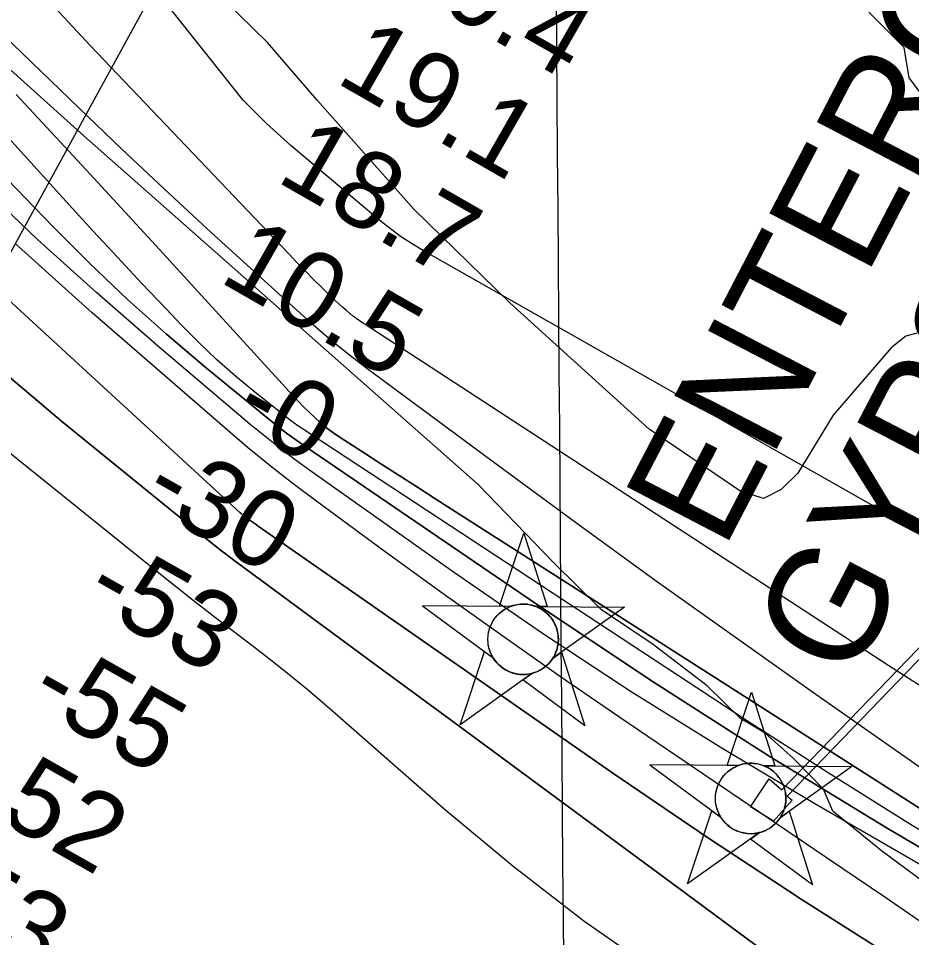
# Model space of a CAD drawing. Extents: x 3535183 to 3573198, y 534952 to 560562.
# Drawn here: x 3554681 to 3555456, y 547129 to 547926 of the extents above; entities that cross this region are included whole.
import ezdxf

# ---------------------------------------------------------------- set-up
doc = ezdxf.new("R2010")
doc.units = 0
for name, color, linetype in [('V-CHAN-DOCK', 7, 'Continuous'), ('V-CHAN-NAID', 7, 'Continuous'), ('V-GRID-MAJR', 7, 'Continuous'), ('V-RIVR-EDGE', 7, 'Continuous'), ('V-RIVR-RANG', 7, 'Continuous'), ('V-SITE-VEGE', 7, 'Continuous'), ('V-TOPO-DPTH', 7, 'Continuous'), ('V-TOPO-MAJR', 7, 'Continuous'), ('V-TOPO-MINR', 7, 'Continuous'), ('V-TOPO-WATR', 7, 'Continuous'), ('V-UTIL-LINE', 7, 'Continuous'), ('V-WETL-SWMP', 7, 'Continuous')]:
    doc.layers.add(name, color=color, linetype=linetype)

msp = doc.modelspace()

# ---------------------------------------------------------------- linework, layer by layer
at = {"layer": 'V-CHAN-DOCK'}
msp.add_lwpolyline([(3555508.074, 547418.068), (3555347.566, 547251.895), (3555352.012, 547248.199), (3555335.954, 547230.117), (3555316.035, 547242.589), (3555332.058, 547266.754), (3555343.054, 547257.333), (3555502.436, 547422.365), (3555508.074, 547418.068)], dxfattribs=at)
at = {"layer": 'V-CHAN-NAID'}
for points in [[(3555107.916, 547416.283), (3555098.329, 547416.351), (3555119.455, 547479.835), (3555139.679, 547416.058), (3555130.092, 547416.126), (3555128.515, 547416.704), (3555126.42, 547417.324), (3555124.38, 547417.775), (3555122.344, 547418.083), (3555121.177, 547418.197), (3555119.643, 547418.278), (3555117.921, 547418.276), (3555116.551, 547418.206), (3555114.645, 547418.005), (3555113.279, 547417.786), (3555111.495, 547417.402), (3555109.965, 547416.982), (3555108.933, 547416.651)], [(3555107.916, 547416.283), (3555031.4250000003, 547416.825), (3555092.99, 547371.426), (3555091.877, 547373.335), (3555091.0670000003, 547374.963), (3555090.242, 547376.931), (3555089.546, 547378.985), (3555089.181, 547380.308), (3555088.8200000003, 547381.934), (3555088.576, 547383.379), (3555088.3880000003, 547384.977), (3555088.279, 547386.713), (3555088.267, 547388.294), (3555088.3740000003, 547390.368), (3555088.557, 547391.986), (3555088.949, 547394.189), (3555089.43, 547396.112), (3555090.0330000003, 547397.9990000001), (3555090.688, 547399.678), (3555091.415, 547401.2660000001), (3555092.2290000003, 547402.801), (3555093.29, 547404.5380000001), (3555094.321, 547406.008), (3555095.321, 547407.277), (3555096.323, 547408.4230000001), (3555097.632, 547409.76), (3555098.683, 547410.725), (3555100.4, 547412.122), (3555101.612, 547412.992), (3555103.299, 547414.062), (3555105.0300000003, 547415.007), (3555106.4760000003, 547415.691)], [(3555130.092, 547416.126), (3555206.5840000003, 547415.583), (3555144.381, 547371.061), (3555145.292, 547372.55), (3555146.27, 547374.397), (3555146.985, 547375.982), (3555147.724, 547377.937), (3555148.269, 547379.7220000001), (3555148.667, 547381.361), (3555149.028, 547383.371), (3555149.214, 547384.944), (3555149.338, 547387.15), (3555149.308, 547389.212), (3555149.12, 547391.432), (3555148.8540000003, 547393.1900000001), (3555148.363, 547395.422), (3555147.723, 547397.562), (3555146.973, 547399.544), (3555146.325, 547400.987), (3555145.318, 547402.903), (3555144.256, 547404.625), (3555143.042, 547406.327), (3555141.781, 547407.866), (3555140.509, 547409.232), (3555138.877, 547410.764), (3555137.134, 547412.176), (3555135.451, 547413.353), (3555133.5640000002, 547414.485), (3555132.092, 547415.246)], [(3555126.35, 547358.155), (3555064.147, 547313.633), (3555085.273, 547377.116), (3555092.99, 547371.426), (3555093.625, 547370.462), (3555095.008, 547368.603), (3555096.221, 547367.187), (3555097.687, 547365.684), (3555099.076, 547364.433), (3555100.5300000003, 547363.277), (3555101.933, 547362.29), (3555103.611, 547361.254), (3555105.325, 547360.343), (3555107.116, 547359.532), (3555108.562, 547358.976), (3555110.19, 547358.447), (3555112.416, 547357.883), (3555113.948, 547357.596), (3555115.973, 547357.339), (3555117.5100000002, 547357.235), (3555119.3710000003, 547357.213), (3555121.06, 547357.291), (3555122.77, 547357.4670000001), (3555124.6720000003, 547357.778)], [(3555144.381, 547371.061), (3555152.177, 547376.642), (3555172.401, 547312.865), (3555118.5530000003, 547352.575), (3555126.35, 547358.155), (3555128.0160000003, 547358.631), (3555129.628, 547359.191), (3555131.786, 547360.105), (3555133.521, 547360.9890000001), (3555135.387, 547362.103), (3555137.126, 547363.3150000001), (3555138.6780000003, 547364.56), (3555139.965, 547365.728), (3555141.349, 547367.148), (3555142.5530000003, 547368.55), (3555143.6720000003, 547370.022)], [(3555305.171, 547278.302), (3555295.5840000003, 547278.37), (3555316.71, 547341.854), (3555336.934, 547278.077), (3555327.347, 547278.145), (3555325.77, 547278.723), (3555323.6750000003, 547279.343), (3555321.6350000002, 547279.794), (3555319.599, 547280.102), (3555318.432, 547280.216), (3555316.898, 547280.297), (3555315.176, 547280.295), (3555313.806, 547280.225), (3555311.9, 547280.024), (3555310.534, 547279.805), (3555308.75, 547279.421), (3555307.22, 547279.001), (3555306.188, 547278.67)], [(3555305.171, 547278.302), (3555228.68, 547278.844), (3555290.245, 547233.4450000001), (3555289.132, 547235.354), (3555288.322, 547236.982), (3555287.497, 547238.95), (3555286.801, 547241.004), (3555286.436, 547242.327), (3555286.075, 547243.953), (3555285.8310000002, 547245.398), (3555285.643, 547246.996), (3555285.534, 547248.732), (3555285.522, 547250.313), (3555285.629, 547252.387), (3555285.812, 547254.005), (3555286.204, 547256.208), (3555286.685, 547258.131), (3555287.288, 547260.018), (3555287.943, 547261.697), (3555288.67, 547263.285), (3555289.484, 547264.8200000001), (3555290.545, 547266.557), (3555291.576, 547268.027), (3555292.576, 547269.296), (3555293.578, 547270.442), (3555294.887, 547271.779), (3555295.938, 547272.7440000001), (3555297.6550000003, 547274.1410000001), (3555298.867, 547275.011), (3555300.554, 547276.081), (3555302.285, 547277.026), (3555303.731, 547277.71)], [(3555327.347, 547278.145), (3555403.839, 547277.602), (3555341.636, 547233.08), (3555342.5470000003, 547234.569), (3555343.525, 547236.416), (3555344.24, 547238.001), (3555344.9790000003, 547239.956), (3555345.524, 547241.741), (3555345.9220000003, 547243.38), (3555346.2830000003, 547245.39), (3555346.469, 547246.963), (3555346.593, 547249.169), (3555346.563, 547251.231), (3555346.375, 547253.451), (3555346.109, 547255.209), (3555345.6180000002, 547257.441), (3555344.978, 547259.581), (3555344.228, 547261.563), (3555343.58, 547263.006), (3555342.573, 547264.922), (3555341.511, 547266.644), (3555340.2970000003, 547268.346), (3555339.036, 547269.885), (3555337.764, 547271.251), (3555336.132, 547272.783), (3555334.389, 547274.1950000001), (3555332.7060000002, 547275.372), (3555330.819, 547276.504), (3555329.347, 547277.265)], [(3555323.605, 547220.174), (3555261.4020000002, 547175.652), (3555282.528, 547239.135), (3555290.245, 547233.4450000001), (3555290.88, 547232.481), (3555292.2630000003, 547230.622), (3555293.4760000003, 547229.206), (3555294.9420000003, 547227.703), (3555296.3310000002, 547226.452), (3555297.785, 547225.296), (3555299.188, 547224.309), (3555300.866, 547223.273), (3555302.58, 547222.362), (3555304.3710000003, 547221.551), (3555305.8170000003, 547220.995), (3555307.4450000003, 547220.466), (3555309.671, 547219.902), (3555311.203, 547219.615), (3555313.228, 547219.358), (3555314.765, 547219.254), (3555316.626, 547219.232), (3555318.315, 547219.31), (3555320.025, 547219.486), (3555321.927, 547219.797)], [(3555341.636, 547233.08), (3555349.432, 547238.661), (3555369.656, 547174.884), (3555315.808, 547214.594), (3555323.605, 547220.174), (3555325.271, 547220.65), (3555326.883, 547221.21), (3555329.041, 547222.1240000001), (3555330.776, 547223.008), (3555332.642, 547224.122), (3555334.381, 547225.334), (3555335.933, 547226.579), (3555337.22, 547227.747), (3555338.6040000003, 547229.167), (3555339.808, 547230.569), (3555340.927, 547232.041)]]:
    msp.add_lwpolyline(points, close=True, dxfattribs=at)
for centre in [(3555118.8014985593, 547387.7484998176), (3555316.0571292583, 547249.7672565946)]:
    msp.add_circle(centre, 30.540600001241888, dxfattribs=at)
at = {"layer": 'V-GRID-MAJR'}
msp.add_spline([(3555204.1780000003, 540472.404), (3555158.363, 546529.794), (3555112.522, 552590.651), (3555066.681, 558651.524), (3555066.6550000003, 558654.975)], degree=3, dxfattribs=at)
at = {"layer": 'V-RIVR-EDGE'}
for points in [[(3555387.179879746, 547238.7284665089), (3555379.261444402, 547257.7425854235), (3555352.981005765, 547284.767560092), (3555328.525101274, 547306.2734796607), (3555307.1116021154, 547319.1936973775), (3555278.3833003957, 547347.4501790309), (3555230.680272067, 547383.719031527), (3555186.636917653, 547413.2388370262), (3555145.0732431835, 547454.3943251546), (3555079.6785082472, 547521.956004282), (3554936.00215261, 547649.1457763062), (3554868.7495515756, 547708.7465976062), (3554737.9115988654, 547824.2628097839), (3554651.097304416, 547902.2938133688)], [(3555565.820856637, 547127.3831406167), (3555479.5253500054, 547167.4237835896), (3555429.372943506, 547204.3114197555), (3555387.179879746, 547238.7284665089)]]:
    msp.add_lwpolyline(points, dxfattribs=at)
at = {"layer": 'V-SITE-VEGE'}
msp.add_lwpolyline([(3555460.179, 547653.238), (3555450.427, 547650.498), (3555437.948, 547640.339), (3555387.66, 547582.15), (3555356.876, 547531.783), (3555342.45, 547517.7220000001), (3555327.237, 547509.902), (3555306.549, 547516.519), (3555228.063, 547569.909), (3555107.387, 547679.46), (3555024.1950000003, 547760.555), (3554940.21, 547855.308), (3554897.239, 547905.22), (3554810.5330000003, 547990.214)], dxfattribs=at)
at = {"layer": 'V-TOPO-DPTH'}
for points in [[(3555494.0767446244, 547327.4315820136), (3555435.824673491, 547364.828874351), (3554974.304021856, 547665.7387875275), (3554973.4302181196, 547666.331728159), (3554971.7366967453, 547667.5903823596), (3554970.9169791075, 547668.2560959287), (3554965.8840406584, 547672.499708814), (3554962.5927705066, 547675.3394482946), (3554959.345834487, 547678.2278978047), (3554956.16539967, 547681.1894123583), (3554953.029298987, 547684.1996369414), (3554944.5203366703, 547692.555002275), (3554937.200205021, 547699.8160740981), (3554929.9296080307, 547707.1259188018), (3554922.7333130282, 547714.5089228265), (3554915.5865526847, 547721.9406997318), (3554743.506341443, 547902.7044229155), (3554701.371593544, 547948.1993946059)], [(3554474.098297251, 547864.3680926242), (3554873.360404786, 547497.4889656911), (3554874.2268641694, 547496.7100496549), (3554876.9032717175, 547494.4635042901), (3554879.701999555, 547492.371488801), (3554882.1619410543, 547490.6872520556), (3554883.875874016, 547489.5201147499), (3554887.293635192, 547487.1711377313), (3554888.9974634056, 547485.9892980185), (3555197.4977528, 547271.1583397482), (3555278.6706730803, 547215.8798787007), (3555360.584281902, 547161.7480637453), (3555443.6089235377, 547109.3362179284)], [(3555443.6089235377, 547109.3362179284), (3555360.584281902, 547161.7480637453), (3555278.6706730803, 547215.8798787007), (3555197.4977528, 547271.1583397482), (3554888.9974634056, 547485.9892980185), (3554887.293635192, 547487.1711377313), (3554883.875874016, 547489.5201147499), (3554882.1619410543, 547490.6872520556), (3554879.701999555, 547492.371488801), (3554876.9032717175, 547494.4635042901), (3554874.2268641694, 547496.7100496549), (3554873.360404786, 547497.4889656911), (3554474.098297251, 547864.3680926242)], [(3554679.3763291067, 547860.2098147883), (3554739.9395913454, 547794.7191975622), (3554800.2972528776, 547729.0375465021), (3554919.1084568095, 547599.1323792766), (3554923.7243533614, 547594.2027952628), (3554928.4152722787, 547589.3474122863), (3554933.218724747, 547584.6033308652), (3554938.097199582, 547579.9334504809), (3554943.1425804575, 547575.460718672), (3554948.334430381, 547571.1753352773), (3554953.7459838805, 547567.1709745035), (3554959.3040064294, 547563.3539621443), (3554979.614878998, 547550.1841360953), (3554995.44914349, 547539.9395432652), (3555011.2970585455, 547529.7161576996), (3555027.165449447, 547519.5245830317), (3555043.0474909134, 547509.3542156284), (3555500.838160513, 547216.8462796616), (3555541.873035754, 547191.0611167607), (3555583.160161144, 547165.6935416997), (3555624.8256617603, 547140.9523483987), (3555666.7434125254, 547116.628742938)], [(3554679.3763291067, 547860.2098147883), (3554739.9395913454, 547794.7191975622), (3554800.2972528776, 547729.0375465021), (3554919.1084568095, 547599.1323792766), (3554923.7243533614, 547594.2027952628), (3554928.4152722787, 547589.3474122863), (3554933.218724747, 547584.6033308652), (3554938.097199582, 547579.9334504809), (3554943.1425804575, 547575.460718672), (3554948.334430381, 547571.1753352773), (3554953.7459838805, 547567.1709745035), (3554959.3040064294, 547563.3539621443), (3554979.614878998, 547550.1841360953), (3554995.44914349, 547539.9395432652), (3555011.2970585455, 547529.7161576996), (3555027.165449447, 547519.5245830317), (3555043.0474909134, 547509.3542156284), (3555500.838160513, 547216.8462796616), (3555541.873035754, 547191.0611167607), (3555583.160161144, 547165.6935416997), (3555624.8256617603, 547140.9523483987), (3555666.7434125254, 547116.628742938)], [(3554632.784527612, 547826.5628421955), (3554710.8206094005, 547745.8980903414), (3554742.9563476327, 547713.8073363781), (3554775.7995393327, 547682.484476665), (3554809.703911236, 547652.3134583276), (3554844.3157366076, 547622.9103342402), (3554899.838220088, 547577.3698391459), (3554907.297376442, 547571.4167320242), (3554914.8583887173, 547565.5997454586), (3554922.5721848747, 547559.9869397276), (3554930.3878369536, 547554.510254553), (3555133.885440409, 547415.9320562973), (3555232.4540720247, 547350.4409015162), (3555331.977578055, 547286.473285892), (3555432.9333957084, 547224.7909790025), (3555534.844087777, 547164.6322112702), (3555705.108405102, 547066.7239162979)], [(3555705.108405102, 547066.7239162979), (3555534.844087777, 547164.6322112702), (3555432.9333957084, 547224.7909790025), (3555331.977578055, 547286.473285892), (3555232.4540720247, 547350.4409015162), (3555133.885440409, 547415.9320562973), (3554930.3878369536, 547554.510254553), (3554922.5721848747, 547559.9869397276), (3554914.8583887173, 547565.5997454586), (3554907.297376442, 547571.4167320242), (3554899.838220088, 547577.3698391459), (3554844.3157366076, 547622.9103342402), (3554809.703911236, 547652.3134583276), (3554775.7995393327, 547682.484476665), (3554742.9563476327, 547713.8073363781), (3554710.8206094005, 547745.8980903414), (3554632.784527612, 547826.5628421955)], [(3555502.048751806, 547116.1323425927), (3555466.755844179, 547140.4979447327), (3555431.372776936, 547164.7324335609), (3555395.92960328, 547188.8795135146), (3555202.6673264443, 547320.0228912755), (3555151.3240213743, 547355.2798188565), (3555100.24569978, 547390.9121513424), (3555049.5648534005, 547427.1075911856), (3554999.148990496, 547463.6784359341), (3554939.978297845, 547507.1016525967), (3554919.5446059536, 547522.4902473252), (3554899.374580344, 547538.2086730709), (3554879.600054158, 547554.4218453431), (3554860.089194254, 547570.9648486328), (3554745.2237455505, 547670.8297880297), (3554678.3773311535, 547730.7983123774)], [(3555502.048751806, 547116.1323425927), (3555466.755844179, 547140.4979447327), (3555431.372776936, 547164.7324335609), (3555395.92960328, 547188.8795135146), (3555202.6673264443, 547320.0228912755), (3555151.3240213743, 547355.2798188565), (3555100.24569978, 547390.9121513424), (3555049.5648534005, 547427.1075911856), (3554999.148990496, 547463.6784359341), (3554939.978297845, 547507.1016525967), (3554919.5446059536, 547522.4902473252), (3554899.374580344, 547538.2086730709), (3554879.600054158, 547554.4218453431), (3554860.089194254, 547570.9648486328), (3554745.2237455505, 547670.8297880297), (3554678.3773311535, 547730.7983123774)], [(3554650.469825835, 547634.3340045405), (3554718.7135085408, 547576.9653633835), (3554829.619709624, 547486.5883944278), (3554843.405168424, 547475.5244035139), (3554857.2980135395, 547464.5990786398), (3554871.3519381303, 547453.8817528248), (3554885.513249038, 547443.3030930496), (3554989.419825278, 547366.8820288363), (3555055.5959024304, 547318.1709872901), (3555121.746509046, 547269.4254090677), (3555187.858909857, 547220.6280258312), (3555253.945840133, 547171.7961059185), (3555334.1238808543, 547112.5036388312)], [(3554650.469825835, 547634.3340045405), (3554718.7135085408, 547576.9653633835), (3554829.619709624, 547486.5883944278), (3554843.405168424, 547475.5244035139), (3554857.2980135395, 547464.5990786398), (3554871.3519381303, 547453.8817528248), (3554885.513249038, 547443.3030930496), (3554989.419825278, 547366.8820288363), (3555055.5959024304, 547318.1709872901), (3555121.746509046, 547269.4254090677), (3555187.858909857, 547220.6280258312), (3555253.945840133, 547171.7961059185), (3555334.1238808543, 547112.5036388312)]]:
    msp.add_lwpolyline(points, dxfattribs=at)
at = {"layer": 'V-TOPO-MAJR'}
msp.add_lwpolyline([(3555235.053720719, 547099.1193599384), (3555171.299877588, 547143.4998711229), (3555109.9178119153, 547191.1068485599), (3555050.116931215, 547240.8648034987), (3554953.6103411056, 547325.4717768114), (3554943.191234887, 547334.471854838), (3554932.685874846, 547343.3685549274), (3554922.0511340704, 547352.1101881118), (3554911.3301394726, 547360.7484433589), (3554900.5166411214, 547369.2733251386), (3554889.666104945, 547377.750476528), (3554878.7600120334, 547386.1560323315), (3554867.816881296, 547394.5138577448), (3554861.145645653, 547399.574347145), (3554846.8873099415, 547410.4882692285), (3554832.6932216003, 547421.4843813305), (3554818.5955043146, 547432.6037784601), (3554804.562034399, 547443.8053656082), (3554627.3424317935, 547586.5316884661)], dxfattribs=at)
at = {"layer": 'V-TOPO-MINR'}
for points in [[(3555884.8000882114, 547248.4180927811), (3555857.5484923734, 547259.4077188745), (3555852.3937537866, 547261.5632938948), (3555847.2782445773, 547263.8053578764), (3555842.2215794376, 547266.1771552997), (3555837.204143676, 547268.6354416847), (3555832.2351113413, 547271.1940068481), (3555827.291316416, 547273.799635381), (3555822.385377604, 547276.4758589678), (3555817.5046762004, 547279.1991459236), (3555031.459117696, 547725.2072463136), (3555021.9292537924, 547730.9663507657), (3555012.6316348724, 547737.0594708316), (3555003.6823834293, 547743.6536143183), (3554994.965376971, 547750.5817734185), (3554917.6686313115, 547815.5605924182), (3554896.364639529, 547834.8676382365), (3554876.1012888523, 547855.1402893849), (3554543.150390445, 548273.6418179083)], [(3555700.3213542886, 547113.185957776), (3555675.2296227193, 547129.7095156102), (3555653.6462081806, 547144.0570230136), (3555632.146811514, 547158.528194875), (3555610.773441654, 547173.1848634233), (3555589.4840896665, 547187.9651964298), (3555372.615728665, 547339.9229120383), (3555302.83481347, 547389.222299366), (3555233.312017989, 547438.880117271), (3555164.1764020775, 547489.0755810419), (3555095.2989058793, 547539.6294753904), (3554983.3344660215, 547622.4777551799), (3554970.779530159, 547632.0556501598), (3554958.41983763, 547641.872110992), (3554946.3530100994, 547652.0464206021), (3554934.481425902, 547662.4592960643), (3554882.500340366, 547709.4186391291), (3554844.956116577, 547743.6737974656), (3554807.6400806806, 547778.1733422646), (3554770.666326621, 547813.0394667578), (3554733.920760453, 547848.149977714), (3554445.5366285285, 548126.4371878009)], [(3555494.0767446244, 547327.4315820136), (3555435.824673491, 547364.828874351), (3554974.304021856, 547665.7387875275), (3554973.4302181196, 547666.331728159), (3554971.7366967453, 547667.5903823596), (3554970.9169791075, 547668.2560959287), (3554965.8840406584, 547672.499708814), (3554962.5927705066, 547675.3394482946), (3554959.345834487, 547678.2278978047), (3554956.16539967, 547681.1894123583), (3554953.029298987, 547684.1996369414), (3554944.5203366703, 547692.555002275), (3554937.200205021, 547699.8160740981), (3554929.9296080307, 547707.1259188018), (3554922.7333130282, 547714.5089228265), (3554915.5865526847, 547721.9406997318), (3554743.506341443, 547902.7044229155), (3554701.371593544, 547948.1993946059)], [(3555443.6089235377, 547109.3362179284), (3555360.584281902, 547161.7480637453), (3555278.6706730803, 547215.8798787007), (3555197.4977528, 547271.1583397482), (3554888.9974634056, 547485.9892980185), (3554887.293635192, 547487.1711377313), (3554883.875874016, 547489.5201147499), (3554882.1619410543, 547490.6872520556), (3554879.701999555, 547492.371488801), (3554876.9032717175, 547494.4635042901), (3554874.2268641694, 547496.7100496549), (3554873.360404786, 547497.4889656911), (3554474.098297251, 547864.3680926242)], [(3555721.145243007, 547071.5647013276), (3555599.3404966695, 547141.3074934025), (3555526.650594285, 547183.8169612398), (3555454.4985285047, 547227.2026017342), (3555383.153217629, 547271.9025012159), (3555312.345743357, 547317.478573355), (3554926.738382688, 547570.7044490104), (3554923.4843259, 547572.9058733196), (3554920.2724084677, 547575.1654833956), (3554917.1237000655, 547577.5123721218), (3554914.017131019, 547579.9174466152), (3554886.2481910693, 547602.0320170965), (3554869.5890170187, 547615.8663515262), (3554853.328565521, 547630.1366687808), (3554837.666197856, 547645.0609602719), (3554822.4025527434, 547660.4212345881), (3554809.5711383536, 547673.8744297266), (3554788.2737270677, 547696.3656642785), (3554767.08528359, 547718.9583578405), (3554746.0602918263, 547741.7032399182), (3554725.1442678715, 547764.549581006), (3554655.5275284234, 547841.143790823)], [(3555705.108405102, 547066.7239162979), (3555534.844087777, 547164.6322112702), (3555432.9333957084, 547224.7909790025), (3555331.977578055, 547286.473285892), (3555232.4540720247, 547350.4409015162), (3555133.885440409, 547415.9320562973), (3554930.3878369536, 547554.510254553), (3554922.5721848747, 547559.9869397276), (3554914.8583887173, 547565.5997454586), (3554907.297376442, 547571.4167320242), (3554899.838220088, 547577.3698391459), (3554844.3157366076, 547622.9103342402), (3554809.703911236, 547652.3134583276), (3554775.7995393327, 547682.484476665), (3554742.9563476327, 547713.8073363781), (3554710.8206094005, 547745.8980903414), (3554632.784527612, 547826.5628421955)], [(3555689.0853374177, 547061.9175251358), (3555371.802173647, 547245.1245494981), (3555292.0289878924, 547292.6745261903), (3555213.1814756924, 547341.6691349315), (3555135.7224738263, 547392.8306917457), (3555059.189145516, 547445.4368806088), (3554934.785029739, 547533.51237564), (3554921.2817831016, 547543.3372689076), (3554907.954972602, 547553.3898737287), (3554894.8928163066, 547563.7840458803), (3554882.007096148, 547574.405929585), (3554801.553375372, 547642.4933437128), (3554749.231763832, 547688.0385394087), (3554697.786493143, 547734.5267823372), (3554647.655733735, 547782.4295961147)], [(3555502.048751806, 547116.1323425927), (3555466.755844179, 547140.4979447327), (3555431.372776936, 547164.7324335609), (3555395.92960328, 547188.8795135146), (3555202.6673264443, 547320.0228912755), (3555151.3240213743, 547355.2798188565), (3555100.24569978, 547390.9121513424), (3555049.5648534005, 547427.1075911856), (3554999.148990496, 547463.6784359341), (3554939.978297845, 547507.1016525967), (3554919.5446059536, 547522.4902473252), (3554899.374580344, 547538.2086730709), (3554879.600054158, 547554.4218453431), (3554860.089194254, 547570.9648486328), (3554745.2237455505, 547670.8297880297), (3554678.3773311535, 547730.7983123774)], [(3555334.1238808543, 547112.5036388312), (3555253.945840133, 547171.7961059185), (3555187.858909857, 547220.6280258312), (3555121.746509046, 547269.4254090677), (3555055.5959024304, 547318.1709872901), (3554989.419825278, 547366.8820288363), (3554885.513249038, 547443.3030930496), (3554871.3519381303, 547453.8817528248), (3554857.2980135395, 547464.5990786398), (3554843.405168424, 547475.5244035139), (3554829.619709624, 547486.5883944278), (3554718.7135085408, 547576.9653633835), (3554650.469825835, 547634.3340045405)]]:
    msp.add_lwpolyline(points, dxfattribs=at)
at = {"layer": 'V-TOPO-WATR'}
msp.add_lwpolyline([(3555666.7434125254, 547116.628742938), (3555624.8256617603, 547140.9523483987), (3555583.160161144, 547165.6935416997), (3555541.873035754, 547191.0611167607), (3555500.838160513, 547216.8462796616), (3555043.0474909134, 547509.3542156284), (3555027.165449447, 547519.5245830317), (3555011.2970585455, 547529.7161576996), (3554995.44914349, 547539.9395432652), (3554979.614878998, 547550.1841360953), (3554959.3040064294, 547563.3539621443), (3554953.7459838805, 547567.1709745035), (3554948.334430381, 547571.1753352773), (3554943.1425804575, 547575.460718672), (3554938.097199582, 547579.9334504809), (3554933.218724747, 547584.6033308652), (3554928.4152722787, 547589.3474122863), (3554923.7243533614, 547594.2027952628), (3554919.1084568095, 547599.1323792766), (3554800.2972528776, 547729.0375465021), (3554739.9395913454, 547794.7191975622), (3554679.3763291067, 547860.2098147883)], dxfattribs=at)
at = {"layer": 'V-UTIL-LINE'}
msp.add_line((3553438.224, 545464.3910000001), (3555206.2970000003, 548695.002), dxfattribs=at)
at = {"layer": 'V-WETL-SWMP'}
msp.add_lwpolyline([(3555803.745, 547944.738), (3555812.502, 547905.33), (3555803.745, 547861.544), (3555764.3370000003, 547813.38), (3555729.309, 547782.73), (3555659.251, 547756.458), (3555615.465, 547760.837), (3555571.679, 547765.215), (3555527.893, 547787.108), (3555492.865, 547822.137), (3555453.457, 547874.68), (3555449.079, 547900.952), (3555418.429, 547931.602)], dxfattribs=at)

# ---------------------------------------------------------------- texts
at = {"layer": 'V-CHAN-NAID'}
for s, height, rotation, p in [('ENTERGY INTAKE -DISCHARGE (129.8)', 100.00000200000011, 44.40730259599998, (3552926.8040215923, 546850.5628246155)), ('ENTERGY LITTLE ', 100.00000200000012, 62.49444963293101, (3555292.3767542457, 547463.9991674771)), (' GYPSY (129.5) (2)', 100.00000200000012, 62.49444963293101, (3555385.8858137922, 547315.6276051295))]:
    msp.add_text(s, height=height, rotation=rotation, dxfattribs=at).set_placement(p)
at = {"layer": 'V-RIVR-RANG'}
for s, height, rotation, p in [('19.4', 66.99999999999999, 330.17832571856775, (3555002.5042570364, 547959.3273189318)), ('19.1', 66.99999999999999, 330.17832571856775, (3554955.042899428, 547871.2697157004)), ('18.7', 66.99999999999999, 330.17832571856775, (3554903.4622570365, 547785.5723189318)), ('10.5', 66.99999999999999, 330.17832571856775, (3554853.9412570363, 547698.6953189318)), ('-0', 67.00000000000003, 330.4580277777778, (3554863.9419640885, 547577.4184624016)), ('-30', 67.00000000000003, 330.4580277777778, (3554785.9646008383, 547506.6678280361)), ('-53', 67.00000000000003, 330.4580277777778, (3554735.754140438, 547420.1810062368)), ('-55', 67.00000000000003, 330.4580277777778, (3554687.61006124, 547332.5236498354)), ('-52', 67.00000000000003, 330.4580277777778, (3554637.171114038, 547246.1658874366)), ('-53', 67.00000000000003, 330.4580277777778, (3554587.191140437, 547159.5490062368))]:
    msp.add_text(s, height=height, rotation=rotation, dxfattribs=at).set_placement(p)

doc.saveas('drawing.dxf')
